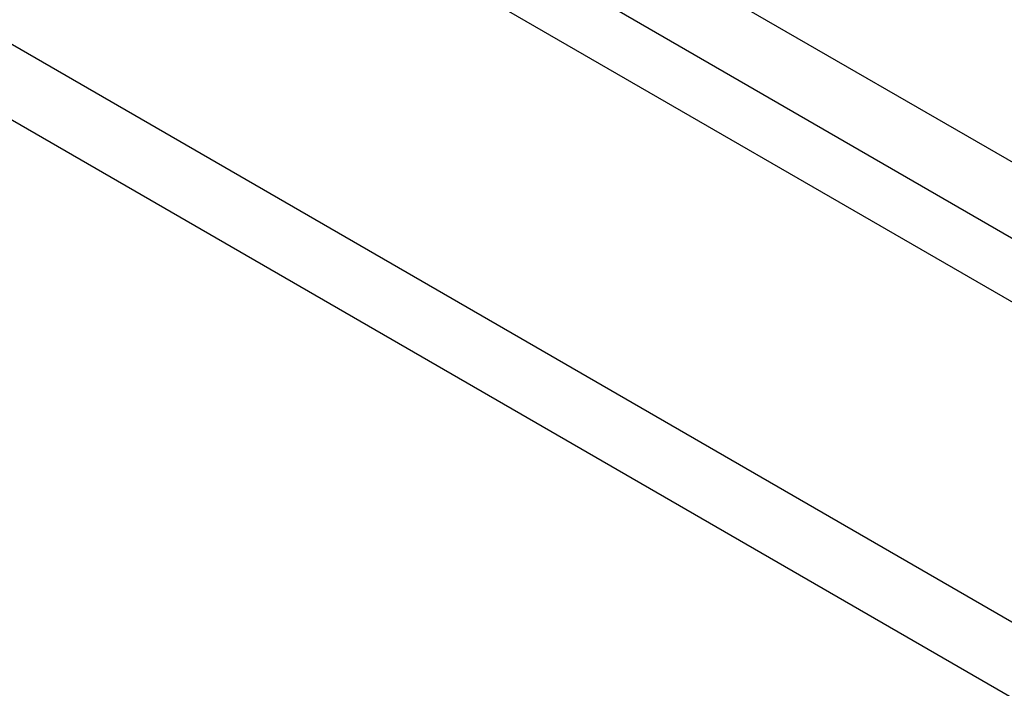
# Model space of a CAD drawing. Header units: inches. Extents: x 27 to 746, y 82 to 342.
# Tile 274 of 284: x 733.3 to 735.4, y 278.63 to 280.05. Entities that reach past the tile are written whole.
import ezdxf

# ---------------------------------------------------------------- set-up
doc = ezdxf.new("R2010")
doc.units = ezdxf.units.IN
doc.header["$MEASUREMENT"] = 0
doc.layers.add('Visible Edges(ANSI)', color=7, linetype='Continuous', lineweight=25)
doc.layers.add('Visible Tangent Edges(ANSI)', color=7, linetype='Continuous', lineweight=25)

msp = doc.modelspace()

# ---------------------------------------------------------------- linework, layer by layer
at = {"layer": 'Visible Edges(ANSI)'}
msp.add_line((687.8507, 306.9106), (738.4831, 277.678), dxfattribs=at)
at = {"layer": 'Visible Tangent Edges(ANSI)'}
for p, q in [((738.7539, 277.8196), (687.9822, 307.1326)), ((687.9122, 307.0113), (738.6839, 277.6983)), ((687.2603, 306.5697), (737.8927, 277.3371)), ((737.8226, 277.2159), (687.1903, 306.4485))]:
    msp.add_line(p, q, dxfattribs=at)

doc.saveas('drawing.dxf')
